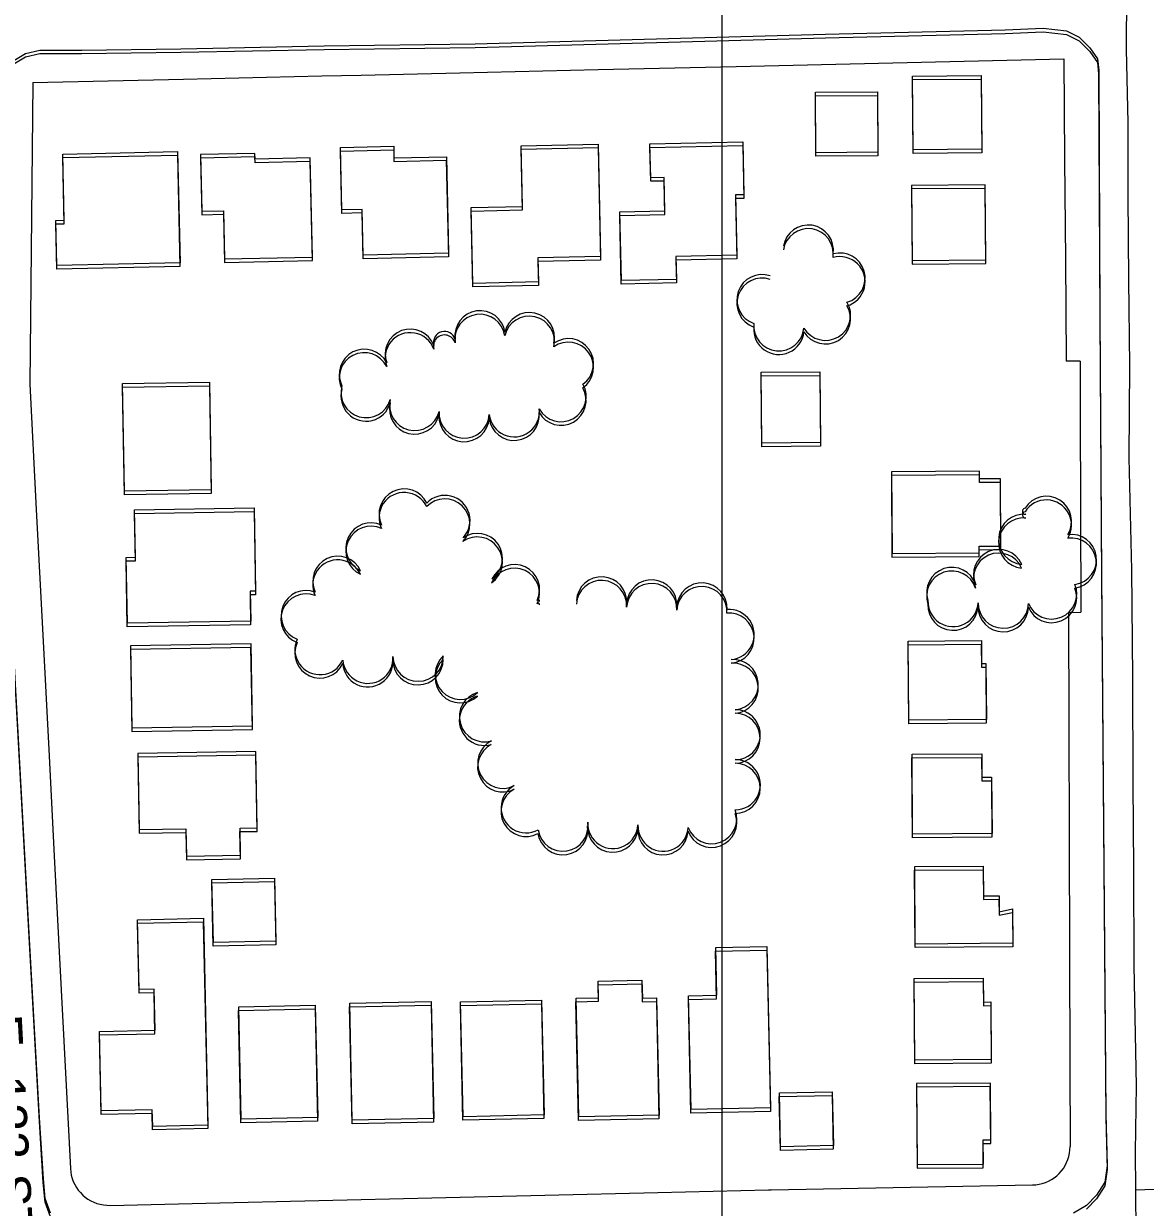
# Model space of a CAD drawing. Extents: x -25029 to 2274964, y -81170 to 687028.
# Drawn here: x 9673.7 to 10120, y -66893.9 to -66422.8 of the extents above; entities that cross this region are included whole.
import ezdxf

# ---------------------------------------------------------------- set-up
doc = ezdxf.new("R2010")
doc.units = 0
for name, color, linetype in [('81911BEA - RW_X_Fee_RW', 7, 'Continuous'), ('AP_X_Lights', 7, 'Continuous'), ('BLDG', 7, 'Continuous'), ('GE_X_CL_2000', 7, 'Continuous'), ('ROAD', 7, 'Continuous'), ('ROAD-NAME', 7, 'Continuous'), ('TI_BORDER', 7, 'Continuous'), ('TREES', 7, 'Continuous')]:
    doc.layers.add(name, color=color, linetype=linetype)

msp = doc.modelspace()

# ---------------------------------------------------------------- linework, layer by layer
at = {"layer": '81911BEA - RW_X_Fee_RW'}
for p, q in [((9677.34, -66446.27), (9676.15, -66566.33)), ((10094.11, -66557.15), (10088.55, -66557.19)), ((10089.42, -66657.2), (10094.42, -66657.11))]:
    msp.add_line(p, q, dxfattribs=at)
for points in [[(9808.03, -66443.27), (9847.29, -66442.37), (9902.28, -66441.11), (9957.27, -66439.84), (10087.62, -66436.85)], [(10087.62, -66436.85), (10087.93, -66476.86), (10088.24, -66516.85), (10088.55, -66556.48), (10088.55, -66557.19)], [(9677.34, -66446.27), (9737.32, -66444.89), (9792.31, -66443.63), (9808.03, -66443.27)], [(10094.11, -66557.15), (10094.17, -66577.1), (10094.42, -66657.11)], [(9676.15, -66566.33), (9678.73, -66616.25), (9681.32, -66666.2), (9683.68, -66711.68), (9686.01, -66756.63), (9692.33, -66878.51)], [(10089.42, -66657.2), (10089.57, -66702.21), (10089.71, -66747.21), (10089.85, -66792.21), (10089.99, -66837.21), (10090.1, -66869.73)], [(10075.15, -66885.01), (10076.46, -66884.93), (10077.76, -66884.74), (10079.04, -66884.43), (10080.29, -66884.01), (10081.5, -66883.49), (10082.66, -66882.87), (10083.76, -66882.15), (10084.79, -66881.33), (10085.75, -66880.43), (10086.63, -66879.45), (10087.42, -66878.4), (10088.12, -66877.28), (10088.72, -66876.11), (10089.21, -66874.89), (10089.6, -66873.63), (10089.88, -66872.35), (10090.04, -66871.04), (10090.1, -66869.73)], [(9692.33, -66878.51), (9692.45, -66879.82), (9692.69, -66881.12), (9693.03, -66882.4), (9693.49, -66883.64), (9694.05, -66884.84), (9694.71, -66885.98), (9695.47, -66887.06), (9696.31, -66888.08), (9697.24, -66889.02), (9698.25, -66889.88), (9699.32, -66890.64), (9700.46, -66891.32), (9701.65, -66891.89), (9702.89, -66892.36), (9704.16, -66892.72), (9705.46, -66892.97), (9706.77, -66893.11), (9708.1, -66893.13)], [(9708.1, -66893.13), (9746.16, -66892.25), (9791.15, -66891.2), (9836.14, -66890.15), (9881.13, -66889.1), (9926.12, -66888.06), (9970.15, -66887.01)], [(9970.15, -66887.01), (9971.11, -66887.01), (10075.15, -66885.01)]]:
    msp.add_lwpolyline(points, dxfattribs=at)
at = {"layer": 'AP_X_Lights'}
msp.add_line((10116.14, -66887), (10116.26, -66906.46), dxfattribs=at)
at = {"layer": 'BLDG'}
for points in [[(10054.77, -66444.9), (10055, -66474.28), (10027.63, -66474.49), (10027.4, -66445.11)], [(10054.78, -66443.46), (10055.01, -66472.84), (10027.64, -66473.05), (10027.41, -66443.67)], [(10013.43, -66449.94), (10013.62, -66474), (9988.99, -66474.19), (9988.81, -66450.13)], [(10013.42, -66451.38), (10013.61, -66475.44), (9988.98, -66475.63), (9988.8, -66451.57)], [(9820.97, -66473.06), (9821.07, -66477.68), (9841.9, -66477.23), (9842.74, -66515.63), (9808.82, -66516.37), (9808.43, -66498.18), (9800.38, -66498.36), (9799.83, -66473.53)], [(9820.98, -66471.64), (9821.08, -66476.26), (9841.91, -66475.81), (9842.76, -66514.21), (9808.84, -66514.96), (9808.44, -66496.77), (9800.39, -66496.95), (9799.84, -66472.12)], [(9902.26, -66472.17), (9903.25, -66516.96), (9878.31, -66517.51), (9878.52, -66527.05), (9852.45, -66527.62), (9851.79, -66497.42), (9872.24, -66496.97), (9871.72, -66472.84)], [(9902.27, -66470.74), (9903.27, -66515.53), (9878.33, -66516.09), (9878.54, -66525.63), (9852.47, -66526.2), (9851.8, -66496), (9872.25, -66495.55), (9871.73, -66471.42)], [(9928.81, -66498.73), (9928.52, -66485.47), (9923.23, -66485.58), (9922.93, -66472.1), (9959.83, -66471.29), (9960.3, -66492.38), (9957, -66492.45), (9957.53, -66516.46), (9933.23, -66516.99), (9933.43, -66526.03), (9911.54, -66526.51), (9910.94, -66499.12)], [(9928.82, -66497.3), (9928.53, -66484.04), (9923.24, -66484.15), (9922.94, -66470.67), (9959.84, -66469.86), (9960.31, -66490.95), (9957.01, -66491.02), (9957.55, -66515.03), (9933.25, -66515.56), (9933.45, -66524.6), (9911.56, -66525.08), (9910.95, -66497.69)], [(9735.93, -66519.46), (9686.95, -66520.54), (9686.56, -66502.54), (9689.85, -66502.47), (9689.28, -66476.14), (9734.96, -66475.14)], [(9735.95, -66518.06), (9686.97, -66519.14), (9686.57, -66501.14), (9689.86, -66501.07), (9689.29, -66474.74), (9734.97, -66473.74)], [(9765.81, -66478.17), (9765.76, -66475.88), (9744.11, -66476.35), (9744.6, -66498.89), (9753.18, -66498.7), (9753.6, -66517.9), (9788.61, -66517.13), (9787.74, -66477.69)], [(9765.82, -66476.76), (9765.77, -66474.47), (9744.12, -66474.94), (9744.61, -66497.48), (9753.19, -66497.29), (9753.62, -66516.49), (9788.63, -66515.72), (9787.75, -66476.28)], [(10027.02, -66487.18), (10027.26, -66517.07), (10056.57, -66516.84), (10056.33, -66486.95)], [(10027.01, -66488.62), (10027.24, -66518.51), (10056.55, -66518.28), (10056.32, -66488.39)], [(9990.53, -66562.82), (9990.75, -66591.03), (9967.41, -66591.21), (9967.19, -66563)], [(9990.55, -66561.38), (9990.77, -66589.59), (9967.43, -66589.78), (9967.21, -66561.57)], [(9747.64, -66566.91), (9748.37, -66609.77), (9713.82, -66610.36), (9713.09, -66567.5)], [(9747.66, -66565.5), (9748.4, -66608.36), (9713.85, -66608.96), (9713.11, -66566.1)], [(10019.23, -66635.11), (10053.92, -66634.84), (10053.9, -66632.22), (10062.57, -66632.16), (10062.36, -66605.41), (10054.06, -66605.48), (10054.03, -66602.41), (10018.98, -66602.68)], [(10019.26, -66633.67), (10053.95, -66633.4), (10053.93, -66630.78), (10062.6, -66630.72), (10062.39, -66603.97), (10054.09, -66604.04), (10054.06, -66600.97), (10019.01, -66601.24)], [(9765.44, -66616.99), (9766, -66650.09), (9763.84, -66650.13), (9764.04, -66662.03), (9714.97, -66662.86), (9714.53, -66636.64), (9718.17, -66636.58), (9717.85, -66617.79)], [(9765.47, -66615.58), (9766.03, -66648.68), (9763.87, -66648.72), (9764.07, -66660.62), (9715, -66661.46), (9714.56, -66635.24), (9718.2, -66635.18), (9717.88, -66616.39)], [(9716.78, -66704.53), (9764.73, -66703.72), (9764.18, -66671.08), (9716.23, -66671.9)], [(9716.82, -66703.13), (9764.77, -66702.31), (9764.21, -66669.67), (9716.26, -66670.5)], [(10054.77, -66669.79), (10054.84, -66678.92), (10056.56, -66678.91), (10056.74, -66701.19), (10025.93, -66701.43), (10025.68, -66670.01)], [(10054.8, -66668.35), (10054.88, -66677.48), (10056.6, -66677.47), (10056.78, -66699.75), (10025.97, -66699.99), (10025.71, -66668.57)], [(9719.69, -66743.6), (9738.32, -66743.28), (9738.5, -66754.15), (9760.02, -66753.79), (9759.84, -66743), (9766.67, -66742.88), (9766.16, -66712.53), (9719.18, -66713.33)], [(10054.95, -66713.39), (10055.02, -66722.78), (10058.86, -66722.75), (10059.04, -66745.2), (10027.45, -66745.44), (10027.2, -66713.61)], [(9719.65, -66745), (9738.28, -66744.69), (9738.46, -66755.56), (9759.98, -66755.2), (9759.8, -66744.41), (9766.63, -66744.29), (9766.12, -66713.94), (9719.14, -66714.73)], [(10054.91, -66714.83), (10054.98, -66724.22), (10058.82, -66724.19), (10059, -66746.64), (10027.41, -66746.88), (10027.16, -66715.05)], [(10055.52, -66759.56), (10055.62, -66771.38), (10061.81, -66771.33), (10061.86, -66777.7), (10067.16, -66776.62), (10067.27, -66790.27), (10028.45, -66790.57), (10028.21, -66759.77)], [(10055.57, -66758.12), (10055.67, -66769.94), (10061.86, -66769.89), (10061.91, -66776.26), (10067.21, -66775.17), (10067.32, -66788.82), (10028.5, -66789.13), (10028.26, -66758.33)], [(9773.52, -66764.27), (9774.06, -66789.44), (9749.16, -66789.98), (9748.61, -66764.81)], [(9773.57, -66762.86), (9774.11, -66788.03), (9749.21, -66788.57), (9748.66, -66763.4)], [(9745.24, -66778.87), (9747.04, -66861.2), (9725.06, -66861.69), (9724.92, -66855.14), (9704.63, -66855.58), (9703.94, -66823.9), (9726.03, -66823.42), (9725.67, -66807.1), (9719.68, -66807.23), (9719.08, -66779.45)], [(9745.19, -66780.28), (9746.98, -66862.61), (9725, -66863.09), (9724.86, -66856.54), (9704.57, -66856.98), (9703.89, -66825.3), (9725.98, -66824.82), (9725.62, -66808.5), (9719.63, -66808.63), (9719.03, -66780.85)], [(9969.43, -66791.56), (9970.83, -66855.8), (9939.24, -66856.48), (9938.26, -66811.16), (9949.44, -66810.92), (9949.03, -66792)], [(9969.48, -66790.13), (9970.89, -66854.37), (9939.3, -66855.05), (9938.31, -66809.73), (9949.49, -66809.49), (9949.08, -66790.57)], [(10055.58, -66802.65), (10055.65, -66812.22), (10058.59, -66812.2), (10058.76, -66835.11), (10028.32, -66835.35), (10028.06, -66802.87)], [(9902.43, -66811.93), (9902.29, -66805.35), (9919.71, -66804.97), (9919.86, -66812.12), (9925.49, -66812), (9926.51, -66858.69), (9894.52, -66859.38), (9893.49, -66812.12)], [(9902.48, -66810.5), (9902.34, -66803.92), (9919.76, -66803.54), (9919.91, -66810.69), (9925.54, -66810.57), (9926.57, -66857.26), (9894.58, -66857.96), (9893.54, -66810.7)], [(10055.53, -66804.09), (10055.6, -66813.66), (10058.54, -66813.64), (10058.71, -66836.55), (10028.27, -66836.79), (10028.01, -66804.31)], [(9835.89, -66812), (9836.91, -66858.57), (9804.5, -66859.29), (9803.48, -66812.71)], [(9879.79, -66811.45), (9880.79, -66857.15), (9848.6, -66857.85), (9847.6, -66812.15)], [(9789.72, -66814.92), (9790.69, -66859.57), (9760.19, -66860.23), (9759.23, -66815.58)], [(9789.77, -66813.51), (9790.75, -66858.16), (9760.25, -66858.82), (9759.28, -66814.17)], [(9835.84, -66813.42), (9836.85, -66859.99), (9804.44, -66860.7), (9803.43, -66814.12)], [(9879.74, -66812.87), (9880.73, -66858.57), (9848.54, -66859.27), (9847.55, -66813.57)], [(10055.63, -66876.7), (10055.56, -66867.11), (10058.57, -66867.09), (10058.4, -66844.44), (10029.01, -66844.67), (10029.26, -66876.91)], [(9995.41, -66849.36), (9995.87, -66870.79), (9974.83, -66871.24), (9974.37, -66849.82)], [(9995.47, -66847.92), (9995.93, -66869.35), (9974.89, -66869.81), (9974.43, -66848.39)], [(10055.57, -66878.14), (10055.5, -66868.55), (10058.51, -66868.53), (10058.34, -66845.88), (10028.95, -66846.11), (10029.2, -66878.35)]]:
    msp.add_lwpolyline(points, close=True, dxfattribs=at)
at = {"layer": 'GE_X_CL_2000'}
for points in [[(10112.56, -66410.68), (10112.46, -66432.94), (10113.07, -66462.33), (10113.03, -66491.17), (10113.37, -66524.92), (10113.71, -66558.9), (10113.53, -66595.62), (10114.52, -66640.27), (10114.91, -66683.03), (10115.09, -66725.15), (10115.31, -66759.18), (10115.52, -66797.71), (10116.4, -66845.55), (10116, -66871.87), (10116.14, -66887)], [(10116.14, -66887), (10142.3, -66886.02)]]:
    msp.add_lwpolyline(points, dxfattribs=at)
at = {"layer": 'ROAD'}
for points in [[(9669.09, -66439.28), (9674.51, -66436.08), (9680.21, -66434.76), (9696.8, -66434.74), (9736.24, -66434.21), (9793.26, -66433.09), (9853.36, -66432.33), (9992.84, -66428.43), (10064.33, -66426.77), (10079.42, -66426.11), (10088.68, -66427.15), (10093.66, -66429.7), (10097.99, -66433.94), (10101.02, -66438.35), (10101.47, -66442.74), (10101.92, -66540.32), (10102.62, -66643.47), (10104.26, -66858.16), (10104.8, -66878.82), (10103.86, -66885.32), (10100.61, -66890.48), (10096.57, -66894.63)], [(9669.1, -66437.88), (9674.52, -66434.68), (9680.22, -66433.36), (9696.81, -66433.34), (9736.25, -66432.81), (9793.27, -66431.68), (9853.37, -66430.91), (9992.84, -66426.99), (10064.33, -66425.33), (10079.42, -66424.66), (10088.68, -66425.7), (10093.66, -66428.25), (10098, -66432.49), (10101.03, -66436.9), (10101.48, -66441.29), (10101.94, -66538.87), (10102.65, -66642.02), (10104.32, -66856.71), (10104.86, -66877.37), (10103.92, -66883.87), (10100.67, -66889.03), (10096.63, -66893.18), (10091.46, -66896.26)], [(9684.4, -66897.64), (9682.27, -66891.8), (9681.53, -66884.03), (9680.03, -66859.73), (9675.36, -66776.75), (9669.5, -66670.11)], [(9684.46, -66896.24), (9682.33, -66890.4), (9681.59, -66882.63), (9680.09, -66858.33), (9675.41, -66775.35), (9669.53, -66668.71)]]:
    msp.add_lwpolyline(points, dxfattribs=at)
at = {"layer": 'TI_BORDER'}
msp.add_lwpolyline([(9951.64, -64448.36), (16951.64, -64448.36), (16951.64, -69048.36), (9951.64, -69048.36)], close=True, dxfattribs=at)
at = {"layer": 'TREES'}
for centre, radius, start, end in [((9985.9, -66514.41), 10, 351.2115, 171.2115), ((9985.92, -66512.97), 10, 351.2185, 171.2185), ((9998.54, -66525.55), 10, 286.0049, 106.0049), ((9998.56, -66524.1), 10, 286.0119, 106.0119), ((9967.51, -66534.11), 10, 71.0476, 251.0476), ((9967.53, -66532.67), 10, 71.0546, 251.0546), ((9992.76, -66538.88), 10, 211.1065, 31.1065), ((9855.29, -66548.48), 10, 8.267, 188.267), ((9855.32, -66547.06), 10, 8.274, 188.274), ((9874.94, -66549.25), 10, 347.2486, 167.2486), ((9874.97, -66547.82), 10, 347.2556, 167.2556), ((9992.73, -66540.32), 10, 211.0995, 31.0995), ((9974.22, -66544.53), 10, 174.4888, 354.4888), ((9974.24, -66543.09), 10, 174.4958, 354.4958), ((9827.56, -66555.81), 10, 20.3271, 200.3271), ((9827.58, -66554.39), 10, 20.3341, 200.3341), ((9841.17, -66551.13), 4.4, 15.9422, 195.9422), ((9841.19, -66549.7), 4.4, 15.9492, 195.9492), ((9890.5, -66558.19), 10, 305.2961, 125.2961), ((9809.29, -66562.39), 10, 26.9006, 206.9006), ((9890.47, -66559.62), 10, 305.2891, 125.2891), ((9809.26, -66563.81), 10, 26.8936, 206.8936), ((9809.99, -66569.63), 10, 164.1975, 344.1975), ((9887.57, -66571.27), 10, 209.4326, 29.4326), ((9809.96, -66571.05), 10, 164.1905, 344.1905), ((9829.32, -66574.78), 10, 165.997, 345.997), ((9887.54, -66572.69), 10, 209.4256, 29.4256), ((9829.29, -66576.2), 10, 165.99, 345.99), ((9868.92, -66577.29), 10, 186.3999, 6.3999), ((9848.97, -66579.23), 10, 176.5197, 356.5197), ((9849, -66577.8), 10, 176.5267, 356.5267), ((9868.89, -66578.72), 10, 186.3929, 6.3929), ((9825.11, -66619.43), 10, 25.9452, 205.9452), ((9825.15, -66618.01), 10, 25.9522, 205.9522), ((9841.32, -66621.98), 10, 316.1437, 136.1437), ((9841.35, -66620.56), 10, 316.1507, 136.1507), ((10080.66, -66622.39), 10, 328.2067, 148.2067), ((10080.69, -66620.94), 10, 328.2137, 148.2137), ((10071.63, -66629.51), 10, 85.2781, 265.2781), ((10071.67, -66628.06), 10, 85.2851, 265.2851), ((10072.31, -66618.34), 1.22, 97.0025, 277.0025), ((10072.34, -66616.89), 1.22, 97.0095, 277.0095), ((9811.95, -66632.89), 10, 65.3127, 245.3127), ((9811.98, -66631.47), 10, 65.3197, 245.3197), ((9854.23, -66637.12), 10, 304.7955, 124.7955), ((9854.27, -66635.7), 10, 304.8025, 124.8025), ((10090.58, -66637.56), 10, 278.1912, 98.1912), ((10090.62, -66636.11), 10, 278.1982, 98.1982), ((10061.66, -66643.52), 10, 23.8231, 203.8231), ((10061.7, -66642.07), 10, 23.8301, 203.8301), ((9798.72, -66646.23), 10, 25.1347, 205.1347), ((9798.75, -66644.81), 10, 25.1417, 205.1417), ((9869.04, -66648.14), 10, 334.9972, 154.9972), ((9869, -66649.56), 10, 334.9902, 154.9902), ((9903.68, -66652.98), 10, 356.5341, 176.5341), ((10043.01, -66650.68), 10, 18.1963, 198.1963), ((10043.05, -66649.23), 10, 18.2033, 198.2033), ((9903.64, -66654.41), 10, 356.5271, 176.5271), ((9923.6, -66655.62), 10, 356.5271, 176.5271), ((9923.64, -66654.19), 10, 356.5341, 176.5341), ((9943.57, -66656.83), 10, 356.5271, 176.5271), ((9943.61, -66655.4), 10, 356.5341, 176.5341), ((10082.75, -66651.24), 10, 202.2014, 22.2014), ((10082.78, -66649.78), 10, 202.2084, 22.2084), ((9786.09, -66659.81), 10, 69.0959, 249.0959), ((9786.13, -66658.4), 10, 69.1029, 249.1029), ((9878.56, -66652.56), 0.503, 336.8071, 156.8071), ((10043.54, -66652.83), 10, 177.3001, 357.3001), ((9878.53, -66653.99), 0.503, 336.8001, 156.8001), ((9954.41, -66665.97), 10, 274.7256, 94.7256), ((10043.5, -66654.28), 10, 177.2931, 357.2931), ((10063.49, -66654.88), 10, 179.2365, 359.2365), ((10063.53, -66653.43), 10, 179.2435, 359.2435), ((9954.37, -66667.4), 10, 274.7186, 94.7186), ((9791.61, -66673.34), 10, 155.2427, 335.2427), ((9791.65, -66671.93), 10, 155.2497, 335.2497), ((9810.7, -66675.4), 10, 184.0855, 4.0855), ((9830.64, -66676), 10, 180.6449, 0.6449), ((9830.68, -66674.58), 10, 180.6519, 0.6519), ((9847.47, -66683.18), 10, 133.1185, 313.1185), ((9847.51, -66681.76), 10, 133.1255, 313.1255), ((9956.05, -66685.9), 10, 274.6934, 94.6934), ((9810.66, -66676.82), 10, 184.0785, 4.0785), ((9956.01, -66687.34), 10, 274.6864, 94.6864), ((9857.1, -66698.67), 10, 105.9657, 285.9657), ((9857.06, -66700.1), 10, 105.9587, 285.9587), ((9956.83, -66707.23), 9.93, 269.9915, 89.9915), ((9956.87, -66705.8), 9.93, 269.9985, 89.9985), ((9864.4, -66717.19), 10, 117.0686, 297.0686), ((9864.35, -66718.62), 10, 117.0616, 297.0616), ((9956.82, -66727.17), 10, 269.9915, 89.9915), ((9956.87, -66725.73), 10, 269.9985, 89.9985), ((9873.64, -66736.33), 10, 118.2643, 298.2643), ((9873.69, -66734.9), 10, 118.2713, 298.2713), ((9947.45, -66740.66), 10, 200.4623, 20.4623), ((9947.5, -66739.23), 10, 200.4693, 20.4693), ((9888.3, -66742.18), 10, 188.8119, 8.8119), ((9908.17, -66741.17), 10, 177.026, 357.026), ((9928.15, -66742.2), 10, 177.026, 357.026), ((9888.26, -66743.61), 10, 188.8049, 8.8049), ((9908.13, -66742.6), 10, 177.019, 357.019), ((9928.1, -66743.64), 10, 177.019, 357.019)]:
    msp.add_arc(centre, radius, start, end, dxfattribs=at)

# ---------------------------------------------------------------- texts
at = {"layer": 'ROAD-NAME'}
msp.add_text('E. 133 ST.', height=14.99, rotation=273.0145, dxfattribs=at).set_placement((9657.93, -66817.47))

doc.saveas('drawing.dxf')
